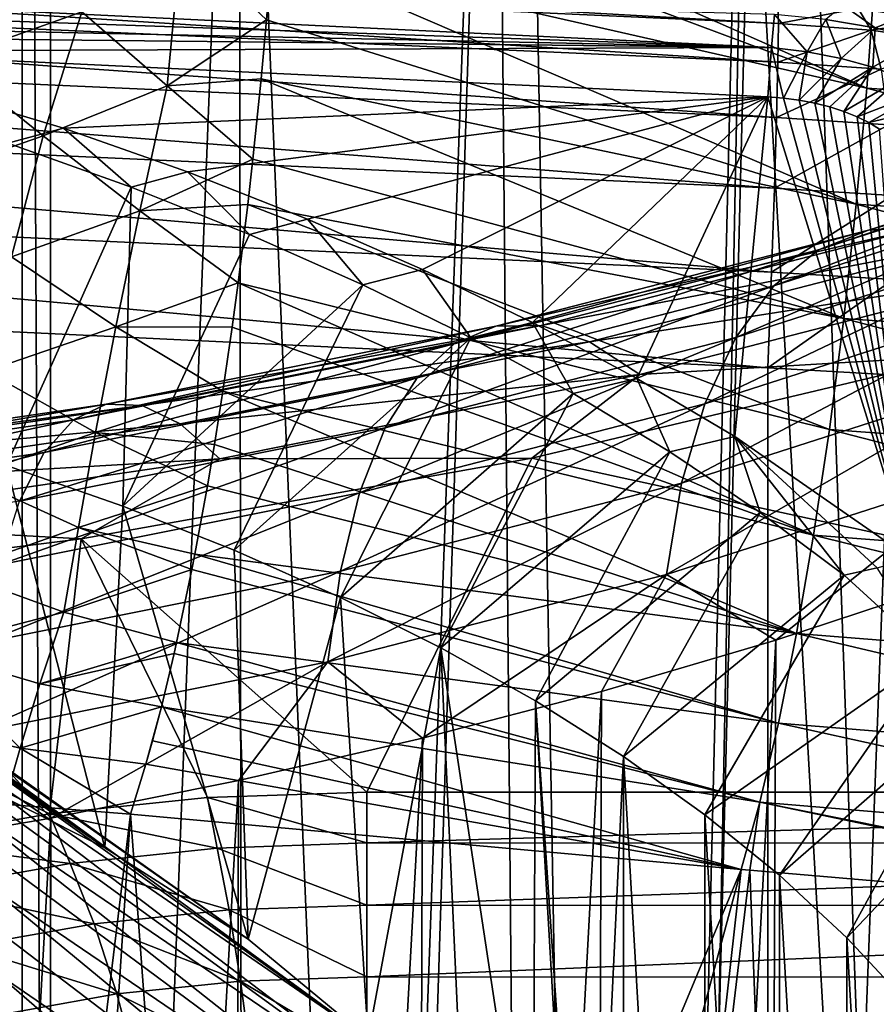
# Model space of a CAD drawing. Header units: metres. Extents: x -109 to 109, y -78 to 121.
# Tile 825 of 1056: x 4.58 to 7.47, y 0.78 to 4.1. Entities that reach past the tile are written whole.
import ezdxf

# ---------------------------------------------------------------- set-up
doc = ezdxf.new("R2010")
doc.units = ezdxf.units.M
doc.layers.add('solid_508554_SW0001', color=7, linetype='CONTINUOUS')

msp = doc.modelspace()

# ---------------------------------------------------------------- linework, layer by layer
at = {"layer": 'solid_508554_SW0001'}
for points in [[(4.490594, 13.0412, -8.684041), (4.490571, -7.167243, 2.983309), (4.586606, -7.179315, 2.990279)], [(4.58664, 13.053242, -8.690993), (4.490594, 13.0412, -8.684041), (4.586606, -7.179315, 2.990279)], [(4.58664, 13.053242, -8.690993), (4.586606, -7.179315, 2.990279), (4.682198, -7.183285, 2.992571)], [(4.682198, 13.057236, -8.693299), (4.58664, 13.053242, -8.690993), (4.682198, -7.183285, 2.992571)], [(4.682198, 13.057236, -8.693299), (50.351505, -7.183285, 2.992571), (32.970078, 13.057232, -8.693296)], [(4.682198, 13.057236, -8.693299), (4.682198, -7.183285, 2.992571), (50.351505, -7.183285, 2.992571)], [(7.105421, 9.139865, -30.369289), (7.885233, 9.538446, -29.678926), (7.701826, -7.646026, -59.443306)], [(6.246564, 8.785279, -30.98345), (7.105421, 9.139865, -30.369289), (6.602909, -11.652555, -66.38282)], [(7.105421, 9.139865, -30.369289), (6.703133, -11.294334, -65.76236), (6.602909, -11.652555, -66.38282)], [(7.105421, 9.139865, -30.369289), (7.701826, -7.646026, -59.443306), (6.703133, -11.294334, -65.76236)], [(5.316401, 8.477888, -31.515867), (6.246564, 8.785279, -30.98345), (5.346106, -16.050337, -74)], [(6.246564, 8.785279, -30.98345), (5.464356, -15.643112, -73.294662), (5.346106, -16.050337, -74)], [(6.246564, 8.785279, -30.98345), (6.602909, -11.652555, -66.38282), (5.464356, -15.643112, -73.294662)], [(5.316401, 8.477888, -31.515867), (5.346106, -16.050337, -74), (-5.346106, -16.050337, -74)], [(4.327184, 8.221739, -31.959532), (5.316401, 8.477888, -31.515867), (-5.346106, -16.050337, -74)], [(4.309449, -19.587261, 39.529709), (5.319616, 6.470745, 25.474941), (4.427354, 7.214528, 25.273811)], [(4.309449, -19.587261, 39.529709), (6.423145, -19.82156, 39.123894), (5.319616, 6.470745, 25.474941)], [(6.423145, -19.82156, 39.123894), (6.194343, 5.728376, 25.642593), (5.319616, 6.470745, 25.474941)], [(6.423145, -19.82156, 39.123894), (7.048951, 4.990737, 25.77706), (6.194343, 5.728376, 25.642593)], [(6.423145, -19.82156, 39.123894), (8.487958, -20.147076, 38.560081), (7.048951, 4.990737, 25.77706)], [(8.487958, -20.147076, 38.560081), (7.88396, 4.258576, 25.879211), (7.048951, 4.990737, 25.77706)], [(7.439636, 3.870139, 22.426527), (5.448591, 4.614566, 22.644339), (5.455813, 4.745582, 22.610292)], [(7.467934, 4.260381, 22.383812), (7.439636, 3.870139, 22.426527), (5.455813, 4.745582, 22.610292)], [(9.482802, 3.73597, 22.146383), (7.467934, 4.260381, 22.383812), (7.498498, 4.639722, 22.289829)], [(7.439636, 3.870139, 22.426527), (5.429585, 4.327186, 22.697714), (5.448591, 4.614566, 22.644339)], [(7.140763, 4.088571, -6.958585), (0, 4.412458, -6.807643), (0, 4.491539, -7.178723)], [(7.140763, 4.088571, -6.958585), (0, 4.491539, -7.178723), (7.139233, 4.159875, -7.344438)], [(7.139256, 3.957841, -6.588621), (0, 4.277769, -6.45219), (0, 4.412458, -6.807643)], [(7.139256, 3.957841, -6.588621), (0, 4.412458, -6.807643), (7.140763, 4.088571, -6.958585)], [(4.335366, 3.96724, 22.694475), (4.502818, 4.375661, 22.695755), (4.78789, 4.128094, 22.749453)], [(5.075614, 3.877846, 22.754816), (4.78789, 4.128094, 22.749453), (5.122917, 4.374866, 22.725105)], [(5.075614, 3.877846, 22.754816), (5.122917, 4.374866, 22.725105), (5.411596, 4.100706, 22.7199)], [(5.122917, 4.374866, 22.725105), (5.429585, 4.327186, 22.697714), (5.411596, 4.100706, 22.7199)], [(7.404006, 3.478254, 22.418154), (5.411596, 4.100706, 22.7199), (5.429585, 4.327186, 22.697714)], [(7.439636, 3.870139, 22.426527), (7.404006, 3.478254, 22.418154), (5.429585, 4.327186, 22.697714)], [(7.134748, 3.770911, -6.243659), (0, 4.090988, -6.121739), (0, 4.277769, -6.45219)], [(7.134748, 3.770911, -6.243659), (0, 4.277769, -6.45219), (7.139256, 3.957841, -6.588621)], [(1.675373, 4.271045, -8.421041), (7.117157, 4.007199, -8.501727), (7.127282, 4.118683, -8.125633)], [(1.675373, 4.271045, -8.421041), (2.493377, 4.167216, -8.586226), (7.117157, 4.007199, -8.501727)], [(9.482802, 3.73597, 22.146383), (7.439636, 3.870139, 22.426527), (7.467934, 4.260381, 22.383812)], [(3.175287, 4.090367, -8.686564), (7.117157, 4.007199, -8.501727), (2.493377, 4.167216, -8.586226)], [(7.140763, 4.088571, -6.958585), (7.139233, 4.159875, -7.344438), (7.410628, 4.138573, -7.376501)], [(4.656826, 3.708738, 22.733212), (4.335366, 3.96724, 22.694475), (4.78789, 4.128094, 22.749453)], [(4.656826, 3.708738, 22.733212), (4.78789, 4.128094, 22.749453), (5.075614, 3.877846, 22.754816)], [(7.453845, 4.065701, -6.993379), (7.140763, 4.088571, -6.958585), (7.410628, 4.138573, -7.376501)], [(7.359436, 4.150647, -7.765337), (7.301528, 4.101625, -8.150311), (7.468372, 4.073112, -8.19523)], [(7.575707, 4.116329, -7.820295), (7.359436, 4.150647, -7.765337), (7.468372, 4.073112, -8.19523)], [(7.672668, 4.099036, -7.440475), (7.410628, 4.138573, -7.376501), (7.575707, 4.116329, -7.820295)], [(7.453845, 4.065701, -6.993379), (7.410628, 4.138573, -7.376501), (7.672668, 4.099036, -7.440475)], [(5.075614, 3.877846, 22.754816), (5.411596, 4.100706, 22.7199), (5.393621, 3.901347, 22.725248)], [(7.404006, 3.478254, 22.418154), (5.393621, 3.901347, 22.725248), (5.411596, 4.100706, 22.7199)], [(7.127282, 4.118683, -8.125633), (7.117157, 4.007199, -8.501727), (7.238334, 3.992716, -8.521936)], [(7.301528, 4.101625, -8.150311), (7.127282, 4.118683, -8.125633), (7.238334, 3.992716, -8.521936)], [(7.301528, 4.101625, -8.150311), (7.238334, 3.992716, -8.521936), (7.353306, 3.970452, -8.556042)], [(7.468372, 4.073112, -8.19523), (7.301528, 4.101625, -8.150311), (7.353306, 3.970452, -8.556042)], [(7.756866, 4.021661, -7.065125), (7.453845, 4.065701, -6.993379), (7.672668, 4.099036, -7.440475)], [(7.575707, 4.116329, -7.820295), (7.468372, 4.073112, -8.19523), (7.624867, 4.033887, -8.258948)], [(7.127351, 3.532384, -5.932196), (0, 3.855838, -5.822907), (0, 4.090988, -6.121739)], [(7.127351, 3.532384, -5.932196), (0, 4.090988, -6.121739), (7.134748, 3.770911, -6.243659)], [(3.175287, 4.090367, -8.686564), (3.515445, 4.045374, -8.745728), (7.117157, 4.007199, -8.501727)], [(7.139256, 3.957841, -6.588621), (7.140763, 4.088571, -6.958585), (7.453845, 4.065701, -6.993379)], [(7.488022, 3.933826, -6.625412), (7.139256, 3.957841, -6.588621), (7.453845, 4.065701, -6.993379)], [(7.468372, 4.073112, -8.19523), (7.353306, 3.970452, -8.556042), (7.460155, 3.941042, -8.602771)], [(7.488022, 3.933826, -6.625412), (7.453845, 4.065701, -6.993379), (7.756866, 4.021661, -7.065125)], [(7.624867, 4.033887, -8.258948), (7.468372, 4.073112, -8.19523), (7.460155, 3.941042, -8.602771)], [(3.515445, 4.045374, -8.745728), (3.857205, 3.994966, -8.811123), (7.117157, 4.007199, -8.501727)], [(7.624867, 4.033887, -8.258948), (7.460155, 3.941042, -8.602771), (7.557339, 3.905238, -8.660765)], [(7.117157, 4.007199, -8.501727), (3.857205, 3.994966, -8.811123), (7.104699, 3.840052, -8.852633)], [(7.104699, 3.840052, -8.852633), (3.857205, 3.994966, -8.811123), (4.726096, 3.734763, -9.201123)], [(4.538266, 3.684327, -9.31861), (4.726096, 3.734763, -9.201123), (3.857205, 3.994966, -8.811123)], [(7.117157, 4.007199, -8.501727), (7.104699, 3.840052, -8.852633), (7.158081, 3.836063, -8.855812)], [(7.238334, 3.992716, -8.521936), (7.117157, 4.007199, -8.501727), (7.158081, 3.836063, -8.855812)], [(7.238334, 3.992716, -8.521936), (7.158081, 3.836063, -8.855812), (7.21144, 3.829141, -8.864075)], [(7.353306, 3.970452, -8.556042), (7.238334, 3.992716, -8.521936), (7.21144, 3.829141, -8.864075)], [(4.204523, 3.549906, 22.634527), (4.335366, 3.96724, 22.694475), (4.656826, 3.708738, 22.733212)], [(7.353306, 3.970452, -8.556042), (7.21144, 3.829141, -8.864075), (7.263866, 3.819273, -8.877506)], [(7.460155, 3.941042, -8.602771), (7.353306, 3.970452, -8.556042), (7.263866, 3.819273, -8.877506)], [(7.134748, 3.770911, -6.243659), (7.139256, 3.957841, -6.588621), (7.488022, 3.933826, -6.625412)], [(7.512317, 3.746197, -6.281662), (7.134748, 3.770911, -6.243659), (7.488022, 3.933826, -6.625412)], [(7.460155, 3.941042, -8.602771), (7.263866, 3.819273, -8.877506), (7.314448, 3.806559, -8.895995)], [(7.460155, 3.941042, -8.602771), (7.314448, 3.806559, -8.895995), (7.362302, 3.79118, -8.919289)], [(7.557339, 3.905238, -8.660765), (7.460155, 3.941042, -8.602771), (7.362302, 3.79118, -8.919289)], [(5.075614, 3.877846, 22.754816), (5.393621, 3.901347, 22.725248), (5.365959, 3.630142, 22.711248)], [(7.361657, 3.09147, 22.358837), (5.365959, 3.630142, 22.711248), (5.393621, 3.901347, 22.725248)], [(7.404006, 3.478254, 22.418154), (7.361657, 3.09147, 22.358837), (5.393621, 3.901347, 22.725248)], [(7.557339, 3.905238, -8.660765), (7.362302, 3.79118, -8.919289), (7.406646, 3.77341, -8.946971)], [(7.64361, 3.864034, -8.728664), (7.557339, 3.905238, -8.660765), (7.406646, 3.77341, -8.946971)], [(4.983916, 3.45507, 22.71521), (4.656826, 3.708738, 22.733212), (5.075614, 3.877846, 22.754816)], [(4.983916, 3.45507, 22.71521), (5.075614, 3.877846, 22.754816), (5.365959, 3.630142, 22.711248)], [(9.449465, 3.338846, 22.142536), (7.404006, 3.478254, 22.418154), (7.439636, 3.870139, 22.426527)], [(7.64361, 3.864034, -8.728664), (7.406646, 3.77341, -8.946971), (7.446964, 3.753492, -8.978654)], [(9.482802, 3.73597, 22.146383), (9.449465, 3.338846, 22.142536), (7.439636, 3.870139, 22.426527)], [(7.717947, 3.818346, -8.805), (7.64361, 3.864034, -8.728664), (7.446964, 3.753492, -8.978654)], [(7.117246, 3.248138, -5.661902), (0, 3.578373, -5.563457), (0, 3.855838, -5.822907)], [(7.117246, 3.248138, -5.661902), (0, 3.855838, -5.822907), (7.127351, 3.532384, -5.932196)], [(7.104699, 3.840052, -8.852633), (4.726096, 3.734763, -9.201123), (5.144626, 3.586723, -9.428305)], [(7.104699, 3.840052, -8.852633), (5.144626, 3.586723, -9.428305), (5.549548, 3.427422, -9.675942)], [(7.104699, 3.840052, -8.852633), (5.549548, 3.427422, -9.675942), (5.938717, 3.257519, -9.943042)], [(7.104699, 3.840052, -8.852633), (5.938717, 3.257519, -9.943042), (6.310195, 3.07783, -10.228329)], [(7.104699, 3.840052, -8.852633), (6.310195, 3.07783, -10.228329), (6.662236, 2.889269, -10.530337)], [(7.104699, 3.840052, -8.852633), (6.662236, 2.889269, -10.530337), (6.993259, 2.692819, -10.847481)], [(7.104699, 3.840052, -8.852633), (6.993259, 2.692819, -10.847481), (7.587249, 2.280636, -11.519917)], [(7.158081, 3.836063, -8.855812), (7.104699, 3.840052, -8.852633), (7.587249, 2.280636, -11.519917)], [(7.21144, 3.829141, -8.864075), (7.158081, 3.836063, -8.855812), (7.587249, 2.280636, -11.519917)], [(7.263866, 3.819273, -8.877506), (7.21144, 3.829141, -8.864075), (7.587249, 2.280636, -11.519917)], [(7.314448, 3.806559, -8.895995), (7.263866, 3.819273, -8.877506), (7.587249, 2.280636, -11.519917)], [(7.362302, 3.79118, -8.919289), (7.314448, 3.806559, -8.895995), (7.587249, 2.280636, -11.519917)], [(8.852139, 3.79345, -32.710144), (8.637607, 3.773636, -32.350826), (7.445482, 3.39057, -33.014317)], [(7.630406, 3.40087, -33.390114), (8.852139, 3.79345, -32.710144), (7.445482, 3.39057, -33.014317)], [(7.717947, 3.818346, -8.805), (7.446964, 3.753492, -8.978654), (7.482921, 3.731603, -9.014055)], [(7.127351, 3.532384, -5.932196), (7.134748, 3.770911, -6.243659), (7.512317, 3.746197, -6.281662)], [(8.637607, 3.773636, -32.350826), (8.44107, 3.698226, -31.988596), (7.276071, 3.323876, -32.63699)], [(7.445482, 3.39057, -33.014317), (8.637607, 3.773636, -32.350826), (7.276071, 3.323876, -32.63699)], [(7.406646, 3.77341, -8.946971), (7.362302, 3.79118, -8.919289), (7.587249, 2.280636, -11.519917)], [(7.446964, 3.753492, -8.978654), (7.406646, 3.77341, -8.946971), (7.587249, 2.280636, -11.519917)], [(4.9539, 3.535213, -9.549493), (4.726096, 3.734763, -9.201123), (4.538266, 3.684327, -9.31861)], [(4.9539, 3.535213, -9.549493), (5.144626, 3.586723, -9.428305), (4.726096, 3.734763, -9.201123)], [(7.526131, 3.507435, -5.970598), (7.127351, 3.532384, -5.932196), (7.512317, 3.746197, -6.281662)], [(7.482921, 3.731603, -9.014055), (7.446964, 3.753492, -8.978654), (7.587249, 2.280636, -11.519917)], [(4.54973, 3.299976, 22.656765), (4.204523, 3.549906, 22.634527), (4.656826, 3.708738, 22.733212)], [(4.54973, 3.299976, 22.656765), (4.656826, 3.708738, 22.733212), (4.983916, 3.45507, 22.71521)], [(8.44107, 3.698226, -31.988596), (8.266363, 3.568692, -31.630514), (7.125476, 3.20209, -32.265488)], [(7.276071, 3.323876, -32.63699), (8.44107, 3.698226, -31.988596), (7.125476, 3.20209, -32.265488)], [(4.533279, 2.595207, -9.70497), (4.9539, 3.535213, -9.549493), (4.538266, 3.684327, -9.31861)], [(4.983916, 3.45507, 22.71521), (5.365959, 3.630142, 22.711248), (5.348654, 3.476753, 22.692333)], [(7.361657, 3.09147, 22.358837), (5.348654, 3.476753, 22.692333), (5.365959, 3.630142, 22.711248)], [(7.104699, 2.925546, -5.439649), (0, 3.264459, -5.348838), (0, 3.578373, -5.563457)], [(7.117246, 3.248138, -5.661902), (7.104699, 2.925546, -5.439649), (0, 3.578373, -5.563457)], [(4.9539, 3.535213, -9.549493), (5.353708, 3.375603, -9.799643), (5.144626, 3.586723, -9.428305)], [(5.353708, 3.375603, -9.799643), (5.549548, 3.427422, -9.675942), (5.144626, 3.586723, -9.428305)], [(8.266363, 3.568692, -31.630514), (8.116893, 3.38756, -31.283564), (6.996635, 3.027587, -31.907055)], [(7.125476, 3.20209, -32.265488), (8.266363, 3.568692, -31.630514), (6.996635, 3.027587, -31.907055)], [(4.926605, 2.457504, -9.94348), (4.9539, 3.535213, -9.549493), (4.533279, 2.595207, -9.70497)], [(4.926605, 2.457504, -9.94348), (5.353708, 3.375603, -9.799643), (4.9539, 3.535213, -9.549493)], [(7.117246, 3.248138, -5.661902), (7.127351, 3.532384, -5.932196), (7.526131, 3.507435, -5.970598)], [(7.529124, 3.223423, -5.699883), (7.117246, 3.248138, -5.661902), (7.526131, 3.507435, -5.970598)], [(4.983916, 3.45507, 22.71521), (5.348654, 3.476753, 22.692333), (5.315946, 3.212416, 22.640471)], [(7.313319, 2.716445, 22.249598), (5.315946, 3.212416, 22.640471), (5.348654, 3.476753, 22.692333)], [(7.361657, 3.09147, 22.358837), (7.313319, 2.716445, 22.249598), (5.348654, 3.476753, 22.692333)], [(9.409582, 2.946307, 22.086351), (7.361657, 3.09147, 22.358837), (7.404006, 3.478254, 22.418154)], [(9.449465, 3.338846, 22.142536), (9.409582, 2.946307, 22.086351), (7.404006, 3.478254, 22.418154)], [(4.90308, 3.063446, 22.620354), (4.54973, 3.299976, 22.656765), (4.983916, 3.45507, 22.71521)], [(4.90308, 3.063446, 22.620354), (4.983916, 3.45507, 22.71521), (5.315946, 3.212416, 22.640471)], [(5.353708, 3.375603, -9.799643), (5.736723, 3.205932, -10.0684), (5.549548, 3.427422, -9.675942)], [(5.736723, 3.205932, -10.0684), (5.938717, 3.257519, -9.943042), (5.549548, 3.427422, -9.675942)], [(7.630406, 3.40087, -33.390114), (7.445482, 3.39057, -33.014317), (6.18593, 3.065897, -33.576668)], [(6.339571, 3.068134, -33.966427), (7.630406, 3.40087, -33.390114), (6.18593, 3.065897, -33.576668)], [(7.827236, 3.354575, -33.757046), (7.630406, 3.40087, -33.390114), (6.339571, 3.068134, -33.966427)], [(4.926605, 2.457504, -9.94348), (5.736723, 3.205932, -10.0684), (5.353708, 3.375603, -9.799643)], [(7.445482, 3.39057, -33.014317), (7.276071, 3.323876, -32.63699), (6.045178, 3.006592, -33.186543)], [(6.18593, 3.065897, -33.576668), (7.445482, 3.39057, -33.014317), (6.045178, 3.006592, -33.186543)], [(8.116893, 3.38756, -31.283564), (7.995574, 3.158361, -30.954512), (6.89206, 2.803769, -31.568686)], [(6.996635, 3.027587, -31.907055), (8.116893, 3.38756, -31.283564), (6.89206, 2.803769, -31.568686)], [(6.503103, 3.013256, -34.348228), (7.827236, 3.354575, -33.757046), (6.339571, 3.068134, -33.966427)], [(8.032134, 3.252589, -34.10796), (7.827236, 3.354575, -33.757046), (6.503103, 3.013256, -34.348228)], [(4.464552, 2.913763, 22.526802), (4.54973, 3.299976, 22.656765), (4.90308, 3.063446, 22.620354)], [(7.276071, 3.323876, -32.63699), (7.125476, 3.20209, -32.265488), (5.920059, 2.891372, -32.803665)], [(6.045178, 3.006592, -33.186543), (7.276071, 3.323876, -32.63699), (5.920059, 2.891372, -32.803665)], [(7.104699, -7.905698, 0.813772), (0, -7.99651, 1.152685), (0, 3.264459, -5.348838)], [(7.104699, -7.905698, 0.813772), (0, 3.264459, -5.348838), (7.104699, 2.925546, -5.439649)], [(5.736723, 3.205932, -10.0684), (6.101781, 3.026722, -10.354921), (5.938717, 3.257519, -9.943042)], [(6.101781, 3.026722, -10.354921), (6.310195, 3.07783, -10.228329), (5.938717, 3.257519, -9.943042)], [(6.673338, 2.902335, -34.714615), (8.032134, 3.252589, -34.10796), (6.503103, 3.013256, -34.348228)], [(6.673338, 2.902335, -34.714615), (7.770446, 2.966351, -34.662128), (8.032134, 3.252589, -34.10796)], [(7.529124, 3.223423, -5.699883), (7.104699, 2.925546, -5.439649), (7.117246, 3.248138, -5.661902)], [(4.90308, 3.063446, 22.620354), (5.315946, 3.212416, 22.640471), (5.295602, 3.062057, 22.59964)], [(5.302901, 2.30874, -10.201144), (5.736723, 3.205932, -10.0684), (4.926605, 2.457504, -9.94348)], [(7.259822, 2.359634, 22.092314), (5.295602, 3.062057, 22.59964), (5.315946, 3.212416, 22.640471)], [(5.302901, 2.30874, -10.201144), (6.101781, 3.026722, -10.354921), (5.736723, 3.205932, -10.0684)], [(7.313319, 2.716445, 22.249598), (7.259822, 2.359634, 22.092314), (5.315946, 3.212416, 22.640471)], [(7.125476, 3.20209, -32.265488), (6.996635, 3.027587, -31.907055), (5.813015, 2.722487, -32.435501)], [(5.920059, 2.891372, -32.803665), (7.125476, 3.20209, -32.265488), (5.813015, 2.722487, -32.435501)], [(7.529124, 3.223423, -5.699883), (7.520929, 2.901545, -5.476306), (7.104699, 2.925546, -5.439649)], [(7.995574, 3.158361, -30.954512), (7.904774, 2.885567, -30.649776), (6.813792, 2.535002, -31.256975)], [(6.89206, 2.803769, -31.568686), (7.995574, 3.158361, -30.954512), (6.813792, 2.535002, -31.256975)], [(4.833609, 2.706764, 22.480677), (4.464552, 2.913763, 22.526802), (4.90308, 3.063446, 22.620354)], [(6.18593, 3.065897, -33.576668), (6.045178, 3.006592, -33.186543), (4.759539, 2.749246, -33.632278)], [(4.870357, 2.80256, -34.03278), (6.18593, 3.065897, -33.576668), (4.759539, 2.749246, -33.632278)], [(4.833609, 2.706764, 22.480677), (4.90308, 3.063446, 22.620354), (5.264169, 2.846483, 22.525833)], [(6.339571, 3.068134, -33.966427), (6.18593, 3.065897, -33.576668), (4.870357, 2.80256, -34.03278)], [(4.991323, 2.798255, -34.433872), (6.339571, 3.068134, -33.966427), (4.870357, 2.80256, -34.03278)], [(4.90308, 3.063446, 22.620354), (5.295602, 3.062057, 22.59964), (5.264169, 2.846483, 22.525833)], [(6.503103, 3.013256, -34.348228), (6.339571, 3.068134, -33.966427), (4.991323, 2.798255, -34.433872)], [(7.259822, 2.359634, 22.092314), (5.264169, 2.846483, 22.525833), (5.295602, 3.062057, 22.59964)], [(6.101781, 3.026722, -10.354921), (6.44786, 2.838459, -10.658384), (6.310195, 3.07783, -10.228329)], [(6.44786, 2.838459, -10.658384), (6.662236, 2.889269, -10.530337), (6.310195, 3.07783, -10.228329)], [(9.363859, 2.565282, 21.978821), (7.313319, 2.716445, 22.249598), (7.361657, 3.09147, 22.358837)], [(9.409582, 2.946307, 22.086351), (9.363859, 2.565282, 21.978821), (7.361657, 3.09147, 22.358837)], [(5.661368, 2.149238, -10.47741), (6.101781, 3.026722, -10.354921), (5.302901, 2.30874, -10.201144)], [(5.661368, 2.149238, -10.47741), (6.44786, 2.838459, -10.658384), (6.101781, 3.026722, -10.354921)], [(6.996635, 3.027587, -31.907055), (6.89206, 2.803769, -31.568686), (5.72613, 2.503229, -32.089233)], [(5.813015, 2.722487, -32.435501), (6.996635, 3.027587, -31.907055), (5.72613, 2.503229, -32.089233)], [(6.045178, 3.006592, -33.186543), (5.920059, 2.891372, -32.803665), (4.66103, 2.639353, -33.240177)], [(4.759539, 2.749246, -33.632278), (6.045178, 3.006592, -33.186543), (4.66103, 2.639353, -33.240177)], [(5.120076, 2.736416, -34.827728), (6.503103, 3.013256, -34.348228), (4.991323, 2.798255, -34.433872)], [(6.673338, 2.902335, -34.714615), (6.503103, 3.013256, -34.348228), (5.120076, 2.736416, -34.827728)], [(7.770446, 2.966351, -34.662128), (6.308131, 2.620485, -35.261189), (11.492039, 1.491955, -37.215858)], [(6.673338, 2.902335, -34.714615), (6.308131, 2.620485, -35.261189), (7.770446, 2.966351, -34.662128)], [(4.400724, 2.556997, 22.351151), (4.464552, 2.913763, 22.526802), (4.833609, 2.706764, 22.480677)], [(5.254107, 2.618248, -35.206669), (6.673338, 2.902335, -34.714615), (5.120076, 2.736416, -34.827728)], [(5.254107, 2.618248, -35.206669), (6.308131, 2.620485, -35.261189), (6.673338, 2.902335, -34.714615)], [(7.520929, 2.901545, -5.476306), (7.104699, -7.905698, 0.813772), (7.104699, 2.925546, -5.439649)], [(7.520951, -7.925469, 0.774669), (7.104699, -7.905698, 0.813772), (7.520929, 2.901545, -5.476306)], [(5.920059, 2.891372, -32.803665), (5.813015, 2.722487, -32.435501), (4.57675, 2.475024, -32.86412)], [(4.66103, 2.639353, -33.240177), (5.920059, 2.891372, -32.803665), (4.57675, 2.475024, -32.86412)], [(6.44786, 2.838459, -10.658384), (6.774264, 2.641532, -10.978188), (6.662236, 2.889269, -10.530337)], [(6.774264, 2.641532, -10.978188), (6.993259, 2.692819, -10.847481), (6.662236, 2.889269, -10.530337)], [(7.904774, 2.885567, -30.649776), (7.846262, 2.574498, -30.375301), (6.763356, 2.226527, -30.978004)], [(6.813792, 2.535002, -31.256975), (7.904774, 2.885567, -30.649776), (6.763356, 2.226527, -30.978004)], [(4.833609, 2.706764, 22.480677), (5.264169, 2.846483, 22.525833), (5.235554, 2.665703, 22.44906)], [(7.202088, 2.027179, 21.889696), (5.235554, 2.665703, 22.44906), (5.264169, 2.846483, 22.525833)], [(7.259822, 2.359634, 22.092314), (7.202088, 2.027179, 21.889696), (5.264169, 2.846483, 22.525833)], [(6.000893, 1.979475, -10.771448), (6.44786, 2.838459, -10.658384), (5.661368, 2.149238, -10.47741)], [(6.000893, 1.979475, -10.771448), (6.774264, 2.641532, -10.978188), (6.44786, 2.838459, -10.658384)], [(4.870357, 2.80256, -34.03278), (4.759539, 2.749246, -33.632278), (3.430797, 2.554169, -33.970161)], [(3.510678, 2.602941, -34.378532), (4.870357, 2.80256, -34.03278), (3.430797, 2.554169, -33.970161)], [(4.991323, 2.798255, -34.433872), (4.870357, 2.80256, -34.03278), (3.510678, 2.602941, -34.378532)], [(3.597873, 2.593678, -34.788208), (4.991323, 2.798255, -34.433872), (3.510678, 2.602941, -34.378532)], [(5.120076, 2.736416, -34.827728), (4.991323, 2.798255, -34.433872), (3.597873, 2.593678, -34.788208)], [(6.89206, 2.803769, -31.568686), (6.813792, 2.535002, -31.256975), (5.661103, 2.237875, -31.771612)], [(5.72613, 2.503229, -32.089233), (6.89206, 2.803769, -31.568686), (5.661103, 2.237875, -31.771612)], [(4.759539, 2.749246, -33.632278), (4.66103, 2.639353, -33.240177), (3.359789, 2.448313, -33.571068)], [(3.430797, 2.554169, -33.970161), (4.759539, 2.749246, -33.632278), (3.359789, 2.448313, -33.571068)], [(3.690682, 2.526562, -35.191204), (5.120076, 2.736416, -34.827728), (3.597873, 2.593678, -34.788208)], [(5.254107, 2.618248, -35.206669), (5.120076, 2.736416, -34.827728), (3.690682, 2.526562, -35.191204)], [(4.776582, 2.385334, 22.304697), (4.400724, 2.556997, 22.351151), (4.833609, 2.706764, 22.480677)], [(5.813015, 2.722487, -32.435501), (5.72613, 2.503229, -32.089233), (4.508344, 2.259465, -32.511444)], [(4.57675, 2.475024, -32.86412), (5.813015, 2.722487, -32.435501), (4.508344, 2.259465, -32.511444)], [(4.776582, 2.385334, 22.304697), (4.833609, 2.706764, 22.480677), (5.211932, 2.526049, 22.379631)], [(4.833609, 2.706764, 22.480677), (5.235554, 2.665703, 22.44906), (5.211932, 2.526049, 22.379631)], [(9.313101, 2.202495, 21.82184), (7.259822, 2.359634, 22.092314), (7.313319, 2.716445, 22.249598)], [(9.363859, 2.565282, 21.978821), (9.313101, 2.202495, 21.82184), (7.313319, 2.716445, 22.249598)], [(7.202088, 2.027179, 21.889696), (5.211932, 2.526049, 22.379631), (5.235554, 2.665703, 22.44906)], [(6.774264, 2.641532, -10.978188), (7.079882, 2.436609, -11.313277), (6.993259, 2.692819, -10.847481)], [(7.474998, 2.249392, -11.589298), (7.587249, 2.280636, -11.519917), (6.993259, 2.692819, -10.847481)], [(7.474998, 2.249392, -11.589298), (6.993259, 2.692819, -10.847481), (7.363324, 2.224564, -11.662115)], [(7.079882, 2.436609, -11.313277), (7.363324, 2.224564, -11.662115), (6.993259, 2.692819, -10.847481)], [(4.66103, 2.639353, -33.240177), (4.57675, 2.475024, -32.86412), (3.299038, 2.287439, -33.189026)], [(3.359789, 2.448313, -33.571068), (4.66103, 2.639353, -33.240177), (3.299038, 2.287439, -33.189026)], [(6.319785, 1.80031, -11.081772), (6.774264, 2.641532, -10.978188), (6.000893, 1.979475, -10.771448)], [(6.319785, 1.80031, -11.081772), (7.079882, 2.436609, -11.313277), (6.774264, 2.641532, -10.978188)], [(3.787295, 2.402901, -35.579662), (5.254107, 2.618248, -35.206669), (3.690682, 2.526562, -35.191204)], [(3.787295, 2.402901, -35.579662), (4.785049, 2.34796, -35.733215), (5.254107, 2.618248, -35.206669)], [(4.310269, 1.581428, -11.460886), (4.865317, 1.303897, -11.941584), (4.533279, 2.595207, -9.70497)], [(4.865317, 1.303897, -11.941584), (4.926605, 2.457504, -9.94348), (4.533279, 2.595207, -9.70497)], [(6.308131, 2.620485, -35.261189), (4.785049, 2.34796, -35.733215), (5.75, 1.491955, -37.215858)], [(5.254107, 2.618248, -35.206669), (4.785049, 2.34796, -35.733215), (6.308131, 2.620485, -35.261189)], [(6.308131, 2.620485, -35.261189), (5.75, 1.491955, -37.215858), (11.492039, 1.491955, -37.215858)], [(6.763356, 2.226527, -30.978004), (7.846262, 2.574498, -30.375301), (7.132347, 2.005105, -30.536453)], [(7.846262, 2.574498, -30.375301), (7.70276, 2.193072, -30.210884), (7.132347, 2.005105, -30.536453)], [(4.35217, 2.235908, 22.137676), (4.400724, 2.556997, 22.351151), (4.776582, 2.385334, 22.304697)], [(6.813792, 2.535002, -31.256975), (6.763356, 2.226527, -30.978004), (5.619199, 1.9316, -31.488832)], [(5.661103, 2.237875, -31.771612), (6.813792, 2.535002, -31.256975), (5.619199, 1.9316, -31.488832)], [(5.72613, 2.503229, -32.089233), (5.661103, 2.237875, -31.771612), (4.457146, 1.99688, -32.18903)], [(4.508344, 2.259465, -32.511444), (5.72613, 2.503229, -32.089233), (4.457146, 1.99688, -32.18903)], [(4.776582, 2.385334, 22.304697), (5.211932, 2.526049, 22.379631), (5.169748, 2.295813, 22.24369)], [(7.202088, 2.027179, 21.889696), (5.169748, 2.295813, 22.24369), (5.211932, 2.526049, 22.379631)], [(4.865317, 1.303897, -11.941584), (5.349284, 0.995036, -12.476546), (4.926605, 2.457504, -9.94348)], [(5.349284, 0.995036, -12.476546), (5.302901, 2.30874, -10.201144), (4.926605, 2.457504, -9.94348)], [(6.617408, 1.612112, -11.40774), (7.079882, 2.436609, -11.313277), (6.319785, 1.80031, -11.081772)], [(6.617408, 1.612112, -11.40774), (7.363324, 2.224564, -11.662115), (7.079882, 2.436609, -11.313277)], [(3.787295, 2.402901, -35.579662), (3.215873, 2.151403, -36.073662), (4.785049, 2.34796, -35.733215)], [(3.288733, 2.416568, -14.014327), (4.865317, 1.303897, -11.941584), (4.310269, 1.581428, -11.460886)], [(3.490754, 2.300722, -14.214977), (4.865317, 1.303897, -11.941584), (3.288733, 2.416568, -14.014327)], [(4.726486, 2.100219, 22.099989), (4.35217, 2.235908, 22.137676), (4.776582, 2.385334, 22.304697)], [(4.726486, 2.100219, 22.099989), (4.776582, 2.385334, 22.304697), (5.159688, 2.244162, 22.209143)], [(4.776582, 2.385334, 22.304697), (5.169748, 2.295813, 22.24369), (5.159688, 2.244162, 22.209143)], [(4.785049, 2.34796, -35.733215), (3.215873, 2.151403, -36.073662), (4.677971, 1.419094, -37.342056)], [(4.785049, 2.34796, -35.733215), (4.677971, 1.419094, -37.342056), (5.212519, 1.473891, -37.247147)], [(4.785049, 2.34796, -35.733215), (5.212519, 1.473891, -37.247147), (5.75, 1.491955, -37.215858)], [(9.258204, 1.864347, 21.618183), (7.202088, 2.027179, 21.889696), (7.259822, 2.359634, 22.092314)], [(9.313101, 2.202495, 21.82184), (9.258204, 1.864347, 21.618183), (7.259822, 2.359634, 22.092314)], [(3.676292, 2.17839, -14.426864), (4.865317, 1.303897, -11.941584), (3.490754, 2.300722, -14.214977)], [(7.141111, 1.724802, 21.645229), (5.159688, 2.244162, 22.209143), (5.169748, 2.295813, 22.24369)], [(7.202088, 2.027179, 21.889696), (7.141111, 1.724802, 21.645229), (5.169748, 2.295813, 22.24369)], [(5.349284, 0.995036, -12.476546), (5.661368, 2.149238, -10.47741), (5.302901, 2.30874, -10.201144)], [(4.248741, 1.974788, 21.892973), (4.35217, 2.235908, 22.137676), (4.726486, 2.100219, 22.099989)], [(5.661103, 2.237875, -31.771612), (5.619199, 1.9316, -31.488832), (4.424154, 1.692388, -31.90316)], [(4.457146, 1.99688, -32.18903), (5.661103, 2.237875, -31.771612), (4.424154, 1.692388, -31.90316)], [(4.726486, 2.100219, 22.099989), (5.159688, 2.244162, 22.209143), (5.108068, 1.997815, 22.020639)], [(7.141111, 1.724802, 21.645229), (5.108068, 1.997815, 22.020639), (5.159688, 2.244162, 22.209143)], [(7.474998, 2.249392, -11.589298), (7.363324, 2.224564, -11.662115), (7.660404, 1.953408, -12.091016)], [(5.619199, 1.9316, -31.488832), (6.763356, 2.226527, -30.978004), (5.938105, 1.673676, -31.110506)], [(6.763356, 2.226527, -30.978004), (6.543624, 1.831825, -30.836584), (5.938105, 1.673676, -31.110506)], [(6.763356, 2.226527, -30.978004), (7.132347, 2.005105, -30.536453), (6.543624, 1.831825, -30.836584)], [(6.892816, 1.415451, -11.748367), (7.363324, 2.224564, -11.662115), (6.617408, 1.612112, -11.40774)], [(6.892816, 1.415451, -11.748367), (7.660404, 1.953408, -12.091016), (7.363324, 2.224564, -11.662115)], [(3.676292, 2.17839, -14.426864), (5.349284, 0.995036, -12.476546), (4.865317, 1.303897, -11.941584)], [(3.844894, 2.049866, -14.649474), (5.349284, 0.995036, -12.476546), (3.676292, 2.17839, -14.426864)], [(7.70276, 2.193072, -30.210884), (7.641208, -9.525617, -22.810432), (7.08031, -9.718364, -23.144279)], [(7.132347, 2.005105, -30.536453), (7.70276, 2.193072, -30.210884), (7.08031, -9.718364, -23.144279)], [(3.215873, 2.151403, -36.073662), (4.159599, 1.327792, -37.500198), (4.677971, 1.419094, -37.342056)], [(5.349284, 0.995036, -12.476546), (5.755454, 0.659097, -13.05841), (5.661368, 2.149238, -10.47741)], [(5.755454, 0.659097, -13.05841), (6.000893, 1.979475, -10.771448), (5.661368, 2.149238, -10.47741)], [(4.645978, 1.857556, 21.874445), (4.248741, 1.974788, 21.892973), (4.726486, 2.100219, 22.099989)], [(4.645978, 1.857556, 21.874445), (4.726486, 2.100219, 22.099989), (5.108068, 1.997815, 22.020639)], [(-1.615718, 2.032706, -36.279251), (-1.743308, -0.378756, -40.456024), (7.405207, -11.518138, -59.75)], [(0, 1.993013, -36.348), (-1.615718, 2.032706, -36.279251), (7.405207, -11.518138, -59.75)], [(3.844894, 2.049866, -14.649474), (5.755454, 0.659097, -13.05841), (5.349284, 0.995036, -12.476546)], [(3.99551, 1.915928, -14.88146), (5.755454, 0.659097, -13.05841), (3.844894, 2.049866, -14.649474)], [(4.645978, 1.857556, 21.874445), (5.108068, 1.997815, 22.020639), (5.099479, 1.959704, 21.98756)], [(7.07794, 1.457709, 21.363123), (5.099479, 1.959704, 21.98756), (5.108068, 1.997815, 22.020639)], [(7.141111, 1.724802, 21.645229), (7.07794, 1.457709, 21.363123), (5.108068, 1.997815, 22.020639)], [(7.132347, 2.005105, -30.536453), (7.08031, -9.718364, -23.144279), (6.500008, -9.896169, -23.452248)], [(6.543624, 1.831825, -30.836584), (7.132347, 2.005105, -30.536453), (6.500008, -9.896169, -23.452248)], [(9.200139, 1.556807, 21.371441), (7.141111, 1.724802, 21.645229), (7.202088, 2.027179, 21.889696)], [(9.258204, 1.864347, 21.618183), (9.200139, 1.556807, 21.371441), (7.202088, 2.027179, 21.889696)], [(0, 1.993013, -36.348), (7.405207, -11.518138, -59.75), (1.818279, -0.925544, -41.403088)], [(4.578858, 1.640352, 21.621344), (4.167077, 1.739846, 21.614676), (4.248741, 1.974788, 21.892973)], [(4.578858, 1.640352, 21.621344), (4.248741, 1.974788, 21.892973), (4.645978, 1.857556, 21.874445)], [(5.755454, 0.659097, -13.05841), (6.077581, 0.301219, -13.678274), (6.000893, 1.979475, -10.771448)], [(6.311049, -0.073374, -14.327087), (6.319785, 1.80031, -11.081772), (6.000893, 1.979475, -10.771448)], [(6.077581, 0.301219, -13.678274), (6.311049, -0.073374, -14.327087), (6.000893, 1.979475, -10.771448)], [(4.424154, 1.692388, -31.90316), (5.619199, 1.9316, -31.488832), (4.68293, 1.404357, -31.576981)], [(4.645978, 1.857556, 21.874445), (5.099479, 1.959704, 21.98756), (5.056491, 1.780055, 21.814653)], [(5.619199, 1.9316, -31.488832), (5.317342, 1.531064, -31.357515), (4.68293, 1.404357, -31.576981)], [(7.07794, 1.457709, 21.363123), (5.056491, 1.780055, 21.814653), (5.099479, 1.959704, 21.98756)], [(5.619199, 1.9316, -31.488832), (5.938105, 1.673676, -31.110506), (5.317342, 1.531064, -31.357515)], [(7.144656, 1.211303, -12.101962), (7.660404, 1.953408, -12.091016), (6.892816, 1.415451, -11.748367)], [(7.144656, 1.211303, -12.101962), (7.806295, 1.789758, -12.338177), (7.660404, 1.953408, -12.091016)], [(4.1274, 1.777268, -15.121627), (5.755454, 0.659097, -13.05841), (3.99551, 1.915928, -14.88146)], [(4.578858, 1.640352, 21.621344), (4.645978, 1.857556, 21.874445), (5.056491, 1.780055, 21.814653)], [(6.543624, 1.831825, -30.836584), (6.500008, -9.896169, -23.452248), (5.90186, -10.058553, -23.733503)], [(5.938105, 1.673676, -31.110506), (6.543624, 1.831825, -30.836584), (5.90186, -10.058553, -23.733503)], [(6.311049, -0.073374, -14.327087), (6.452585, -0.45955, -14.995964), (6.319785, 1.80031, -11.081772)], [(6.49996, -0.851217, -15.674351), (6.617408, 1.612112, -11.40774), (6.319785, 1.80031, -11.081772)], [(6.452585, -0.45955, -14.995964), (6.49996, -0.851217, -15.674351), (6.319785, 1.80031, -11.081772)], [(4.1274, 1.777268, -15.121627), (6.077581, 0.301219, -13.678274), (5.755454, 0.659097, -13.05841)], [(4.240191, 1.634263, -15.369318), (6.077581, 0.301219, -13.678274), (4.1274, 1.777268, -15.121627)], [(4.578858, 1.640352, 21.621344), (5.056491, 1.780055, 21.814653), (5.004228, 1.586028, 21.589216)], [(5.004228, 1.586028, 21.589216), (5.056491, 1.780055, 21.814653), (5.026317, 1.664816, 21.68644)], [(5.026317, 1.664816, 21.68644), (5.056491, 1.780055, 21.814653), (7.014968, 1.230607, 21.048414)], [(7.07794, 1.457709, 21.363123), (7.014968, 1.230607, 21.048414), (5.056491, 1.780055, 21.814653)], [(7.372364, 1.000154, -12.467682), (7.806295, 1.789758, -12.338177), (7.144656, 1.211303, -12.101962)], [(7.372364, 1.000154, -12.467682), (7.947216, 1.607883, -12.607555), (7.806295, 1.789758, -12.338177)], [(4.525699, 1.451737, 21.344765), (4.167077, 1.739846, 21.614676), (4.578858, 1.640352, 21.621344)], [(9.139928, 1.285303, 21.08597), (7.07794, 1.457709, 21.363123), (7.141111, 1.724802, 21.645229)], [(9.200139, 1.556807, 21.371441), (9.139928, 1.285303, 21.08597), (7.141111, 1.724802, 21.645229)], [(4.424154, 1.692388, -31.90316), (4.68293, 1.404357, -31.576981), (4.036497, 1.293878, -31.768335)], [(5.004228, 1.586028, 21.589216), (5.026317, 1.664816, 21.68644), (7.014968, 1.230607, 21.048414)], [(5.938105, 1.673676, -31.110506), (5.90186, -10.058553, -23.733503), (5.287587, -10.205049, -23.987244)], [(5.317342, 1.531064, -31.357515), (5.938105, 1.673676, -31.110506), (5.287587, -10.205049, -23.987244)], [(4.333128, 1.487849, -15.622914), (6.077581, 0.301219, -13.678274), (4.240191, 1.634263, -15.369318)], [(4.525699, 1.451737, 21.344765), (4.578858, 1.640352, 21.621344), (4.952057, 1.418003, 21.34831)], [(4.578858, 1.640352, 21.621344), (5.004228, 1.586028, 21.589216), (4.952057, 1.418003, 21.34831)], [(6.49996, -0.851217, -15.674351), (6.617411, -3.31455, -19.940969), (6.617408, 1.612112, -11.40774)], [(6.892818, -3.117888, -19.60034), (6.892816, 1.415451, -11.748367), (6.617408, 1.612112, -11.40774)], [(6.617411, -3.31455, -19.940969), (6.892818, -3.117888, -19.60034), (6.617408, 1.612112, -11.40774)], [(7.575292, 0.782569, -12.84455), (7.947216, 1.607883, -12.607555), (7.372364, 1.000154, -12.467682)], [(5.004228, 1.586028, 21.589216), (7.014968, 1.230607, 21.048414), (4.952057, 1.418003, 21.34831)], [(5.317342, 1.531064, -31.357515), (5.287587, -10.205049, -23.987244), (4.658757, -10.335283, -24.212816)], [(4.68293, 1.404357, -31.576981), (5.317342, 1.531064, -31.357515), (4.658757, -10.335283, -24.212816)], [(4.333128, 1.487849, -15.622914), (6.311049, -0.073374, -14.327087), (6.077581, 0.301219, -13.678274)], [(4.405862, 1.338623, -15.881383), (6.311049, -0.073374, -14.327087), (4.333128, 1.487849, -15.622914)], [(5.244474, 1.302829, -37.497097), (5.212519, 1.473891, -37.247147), (4.677971, 1.419094, -37.342056)], [(5.75, 1.320118, -37.467152), (5.75, 1.491955, -37.215858), (5.212519, 1.473891, -37.247147)], [(5.75, 1.320118, -37.467152), (5.212519, 1.473891, -37.247147), (5.244474, 1.302829, -37.497097)], [(5.75, 1.320118, -37.467152), (11.492039, 1.491955, -37.215858), (5.75, 1.491955, -37.215858)], [(11.492039, 1.31878, -37.468819), (11.492039, 1.491955, -37.215858), (5.75, 1.320118, -37.467152)], [(4.402832, -3.119544, 14.067081), (4.525699, 1.451737, 21.344765), (4.952057, 1.418003, 21.34831)], [(7.07794, 1.457709, 21.363123), (7.044663, 1.227982, 21.044214), (7.014968, 1.230607, 21.048414)], [(7.07794, 1.457709, 21.363123), (8.959095, 1.064444, 20.782497), (7.044663, 1.227982, 21.044214)], [(7.07794, 1.457709, 21.363123), (9.083275, 1.054188, 20.766085), (8.959095, 1.064444, 20.782497)], [(9.139928, 1.285303, 21.08597), (9.083275, 1.054188, 20.766085), (7.07794, 1.457709, 21.363123)], [(4.68293, 1.404357, -31.576981), (4.658757, -10.335283, -24.212816), (4.017231, -10.448872, -24.409555)], [(4.036497, 1.293878, -31.768335), (4.68293, 1.404357, -31.576981), (4.017231, -10.448872, -24.409555)], [(4.748364, 1.251283, -37.586376), (4.677971, 1.419094, -37.342056), (4.159599, 1.327792, -37.500198)], [(4.402832, -3.119544, 14.067081), (4.952057, 1.418003, 21.34831), (4.80536, -0.809262, 17.783941)], [(5.244474, 1.302829, -37.497097), (4.677971, 1.419094, -37.342056), (4.748364, 1.251283, -37.586376)], [(4.80536, -0.809262, 17.783941), (4.952057, 1.418003, 21.34831), (5.273829, -2.931156, 14.3882)], [(5.273829, -2.931156, 14.3882), (4.952057, 1.418003, 21.34831), (7.014968, 1.230607, 21.048414)], [(7.144659, -2.913739, -19.246744), (7.144656, 1.211303, -12.101962), (6.892816, 1.415451, -11.748367)], [(6.892818, -3.117888, -19.60034), (7.144659, -2.913739, -19.246744), (6.892816, 1.415451, -11.748367)], [(4.458096, 1.187151, -16.14374), (6.311049, -0.073374, -14.327087), (4.405862, 1.338623, -15.881383)], [(4.748364, 1.251283, -37.586376), (4.159599, 1.327792, -37.500198), (4.270914, 1.16644, -37.73333)], [(5.244474, 1.302829, -37.497097), (4.748364, 1.251283, -37.586376), (5.285208, 1.094199, -37.718853)], [(5.75, 1.320118, -37.467152), (5.244474, 1.302829, -37.497097), (5.75, 1.110096, -37.691319)], [(5.244474, 1.302829, -37.497097), (5.285208, 1.094199, -37.718853), (5.75, 1.110096, -37.691319)], [(11.492039, 1.31878, -37.468819), (5.75, 1.320118, -37.467152), (5.75, 1.110096, -37.691319)], [(11.492039, 1.108487, -37.692787), (11.492039, 1.31878, -37.468819), (5.75, 1.110096, -37.691319)], [(4.748364, 1.251283, -37.586376), (4.270914, 1.16644, -37.73333), (4.829073, 1.046806, -37.800938)], [(4.748364, 1.251283, -37.586376), (4.829073, 1.046806, -37.800938), (5.285208, 1.094199, -37.718853)], [(5.910688, -2.868679, 14.488185), (5.273829, -2.931156, 14.3882), (7.014968, 1.230607, 21.048414)], [(6.5572, -2.850374, 14.517479), (5.910688, -2.868679, 14.488185), (7.014968, 1.230607, 21.048414)], [(6.5572, -2.850374, 14.517479), (7.014968, 1.230607, 21.048414), (7.044663, 1.227982, 21.044214)], [(7.202699, -2.876515, 14.475645), (6.5572, -2.850374, 14.517479), (7.044663, 1.227982, 21.044214)], [(7.202699, -2.876515, 14.475645), (7.044663, 1.227982, 21.044214), (8.959095, 1.064444, 20.782497)], [(7.372366, -2.702592, -18.881025), (7.372364, 1.000154, -12.467682), (7.144656, 1.211303, -12.101962)], [(7.144659, -2.913739, -19.246744), (7.372366, -2.702592, -18.881025), (7.144656, 1.211303, -12.101962)], [(4.270914, 1.16644, -37.73333), (4.390094, 0.9688, -37.93605), (4.829073, 1.046806, -37.800938)], [(4.458096, 1.187151, -16.14374), (6.452585, -0.45955, -14.995964), (6.311049, -0.073374, -14.327087)], [(4.489506, 1.034377, -16.408352), (6.452585, -0.45955, -14.995964), (4.458096, 1.187151, -16.14374)], [(5.75, 1.110096, -37.691319), (5.285208, 1.094199, -37.718853), (5.75, 0.868222, -37.88068)], [(11.492039, 1.108487, -37.692787), (5.75, 1.110096, -37.691319), (5.75, 0.868222, -37.88068)], [(11.492039, 0.866374, -37.881908), (11.492039, 1.108487, -37.692787), (5.75, 0.868222, -37.88068)], [(5.285208, 1.094199, -37.718853), (4.829073, 1.046806, -37.800938), (5.324006, 0.853652, -37.905914)], [(5.285208, 1.094199, -37.718853), (5.324006, 0.853652, -37.905914), (5.75, 0.868222, -37.88068)], [(7.836237, -2.946631, 14.363436), (7.202699, -2.876515, 14.475645), (8.959095, 1.064444, 20.782497)], [(4.829073, 1.046806, -37.800938), (4.390094, 0.9688, -37.93605), (4.905946, 0.810215, -37.981152)], [(4.5, 0.880809, -16.674339), (6.452585, -0.45955, -14.995964), (4.489506, 1.034377, -16.408352)], [(4.829073, 1.046806, -37.800938), (4.905946, 0.810215, -37.981152), (5.324006, 0.853652, -37.905914)], [(7.575294, -2.485006, -18.504158), (7.575292, 0.782569, -12.84455), (7.372364, 1.000154, -12.467682)], [(7.372366, -2.702592, -18.881025), (7.575294, -2.485006, -18.504158), (7.372364, 1.000154, -12.467682)], [(4.390094, 0.9688, -37.93605), (4.503611, 0.73872, -38.104984), (4.905946, 0.810215, -37.981152)], [(4.489507, 0.727242, -16.940325), (6.49996, -0.851217, -15.674351), (4.5, 0.880809, -16.674339)], [(4.5, 0.880809, -16.674339), (6.49996, -0.851217, -15.674351), (6.452585, -0.45955, -14.995964)], [(5.75, 0.868222, -37.88068), (5.324006, 0.853652, -37.905914), (5.75, 0.600202, -38.030769)], [(11.492039, 0.866374, -37.881908), (5.75, 0.868222, -37.88068), (5.75, 0.600202, -38.030769)], [(11.492039, 0.598153, -38.031715), (11.492039, 0.866374, -37.881908), (5.75, 0.600202, -38.030769)], [(5.324006, 0.853652, -37.905914), (4.905946, 0.810215, -37.981152), (5.359952, 0.586862, -38.053875)], [(5.324006, 0.853652, -37.905914), (5.359952, 0.586862, -38.053875), (5.75, 0.600202, -38.030769)], [(4.905946, 0.810215, -37.981152), (4.503611, 0.73872, -38.104984), (4.97717, 0.547091, -38.122761)], [(4.905946, 0.810215, -37.981152), (4.97717, 0.547091, -38.122761), (5.359952, 0.586862, -38.053875)]]:
    msp.add_3dface(points, dxfattribs=at)

doc.saveas('drawing.dxf')
